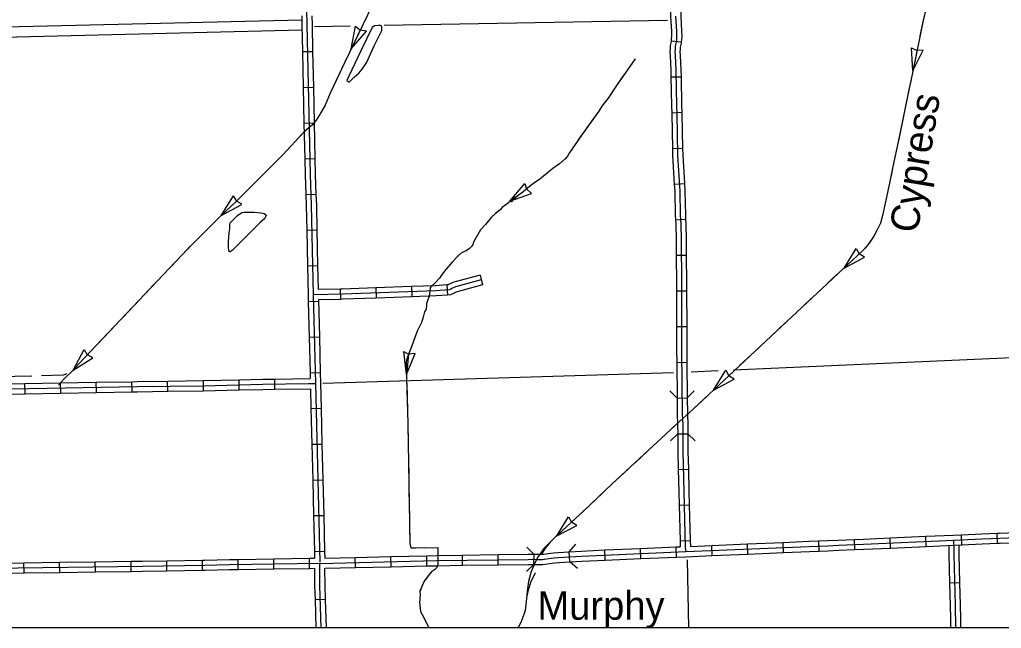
# Model space of a CAD drawing. Extents: x 1164457 to 1439835, y 1590918 to 1773502.
# Drawn here: x 1267982 to 1282506, y 1614462 to 1623464 of the extents above; entities that cross this region are included whole.
import ezdxf

# ---------------------------------------------------------------- set-up
doc = ezdxf.new("R2010")
doc.units = 0
for name, color, linetype in [('Level 32', 7, 'Continuous'), ('Level 35', 7, 'Continuous'), ('Level 38', 7, 'Continuous'), ('Level 43', 7, 'Continuous'), ('Level 45', 7, 'Continuous'), ('Level 46', 7, 'Continuous'), ('Level 5', 7, 'Continuous'), ('R_Draft', 7, 'Continuous')]:
    doc.layers.add(name, color=color, linetype=linetype)

msp = doc.modelspace()

# ---------------------------------------------------------------- linework, layer by layer
at = {"layer": 'Level 32'}
for p, q in [((1277621, 1623152), (1277770, 1623138)), ((1272167, 1622991), (1272317, 1622994)), ((1277618, 1622617), (1277767, 1622620)), ((1272178, 1622463), (1272328, 1622466)), ((1277629, 1622088), (1277779, 1622094)), ((1272189, 1621935), (1272339, 1621938)), ((1277639, 1621561), (1277789, 1621564)), ((1272200, 1621407), (1272350, 1621410)), ((1277667, 1621031), (1277816, 1621040)), ((1272216, 1620878), (1272366, 1620884)), ((1277685, 1620504), (1277834, 1620512)), ((1272230, 1620351), (1272380, 1620355)), ((1277695, 1619979), (1277845, 1619981)), ((1272241, 1619824), (1272391, 1619827)), ((1274793, 1619686), (1274832, 1619542)), ((1274303, 1619541), (1274313, 1619392)), ((1272723, 1619477), (1272727, 1619327)), ((1273250, 1619497), (1273255, 1619347)), ((1273777, 1619517), (1273783, 1619367)), ((1277700, 1619452), (1277850, 1619452)), ((1272253, 1619296), (1272403, 1619299)), ((1277701, 1618924), (1277851, 1618924)), ((1272266, 1618768), (1272416, 1618771)), ((1277703, 1618395), (1277853, 1618397)), ((1272279, 1618240), (1272429, 1618244)), ((1268063, 1617931), (1268061, 1618081)), ((1268591, 1617941), (1268588, 1618091)), ((1269119, 1617951), (1269116, 1618101)), ((1269647, 1617960), (1269644, 1618110)), ((1270175, 1617968), (1270172, 1618118)), ((1270703, 1617976), (1270700, 1618126)), ((1271231, 1617988), (1271228, 1618138)), ((1271758, 1617998), (1271756, 1618148)), ((1277708, 1617868), (1277858, 1617869)), ((1272292, 1617712), (1272442, 1617716)), ((1277717, 1617340), (1277867, 1617341)), ((1272305, 1617184), (1272455, 1617188)), ((1277725, 1616811), (1277875, 1616814)), ((1272318, 1616656), (1272468, 1616660)), ((1277738, 1616283), (1277888, 1616287)), ((1272330, 1616129), (1272480, 1616132)), ((1277753, 1615755), (1277903, 1615759)), ((1279811, 1615604), (1279805, 1615754)), ((1280339, 1615627), (1280332, 1615777)), ((1280867, 1615650), (1280860, 1615800)), ((1281394, 1615674), (1281387, 1615824)), ((1281921, 1615697), (1281915, 1615847)), ((1282449, 1615721), (1282442, 1615870)), ((1272343, 1615601), (1272493, 1615604)), ((1276646, 1615471), (1276640, 1615621)), ((1277174, 1615493), (1277167, 1615643)), ((1277701, 1615516), (1277695, 1615666)), ((1278229, 1615538), (1278222, 1615688)), ((1278756, 1615560), (1278750, 1615710)), ((1279284, 1615582), (1279277, 1615732)), ((1270160, 1615312), (1270158, 1615462)), ((1270688, 1615321), (1270686, 1615471)), ((1271216, 1615332), (1271214, 1615482)), ((1271744, 1615341), (1271742, 1615491)), ((1272272, 1615349), (1272270, 1615499)), ((1272952, 1615361), (1272948, 1615510)), ((1273480, 1615373), (1273476, 1615523)), ((1274008, 1615386), (1274004, 1615536)), ((1274535, 1615395), (1274533, 1615545)), ((1275063, 1615402), (1275061, 1615552)), ((1275588, 1615408), (1275592, 1615558)), ((1276120, 1615445), (1276111, 1615595)), ((1268048, 1615281), (1268046, 1615431)), ((1268576, 1615289), (1268574, 1615439)), ((1269104, 1615296), (1269102, 1615446)), ((1269632, 1615304), (1269630, 1615454)), ((1272507, 1614890), (1272357, 1614886))]:
    msp.add_line(p, q, dxfattribs=at)
for points in [[(1271996, 1634077), (1272022, 1633288), (1272061, 1631361), (1272081, 1630906), (1272085, 1630603), (1272111, 1629377), (1272121, 1628670), (1272136, 1627664), (1272233, 1623389), (1272280, 1621173), (1272297, 1620719), (1272326, 1619394), (1272358, 1618084)], [(1277607, 1623670), (1277612, 1623513), (1277626, 1623289), (1277627, 1623228), (1277623, 1623178), (1277621, 1623152)], [(1277757, 1623674), (1277762, 1623520), (1277776, 1623294), (1277777, 1623223), (1277773, 1623165), (1277770, 1623138)], [(1272155, 1623519), (1272158, 1623388), (1272167, 1622991)], [(1272305, 1623522), (1272308, 1623391), (1272317, 1622994)], [(1277687, 1623516), (1277701, 1623292), (1277702, 1623226), (1277698, 1623172), (1277694, 1623129), (1277682, 1623070), (1277679, 1623029), (1277676, 1622990), (1277680, 1622935), (1277691, 1622714), (1277700, 1622190), (1277704, 1622069), (1277716, 1621458), (1277748, 1620929), (1277756, 1620575), (1277763, 1620446), (1277768, 1620203), (1277775, 1619560), (1277776, 1618568), (1277785, 1617629), (1277791, 1617477), (1277794, 1617075), (1277808, 1616485), (1277830, 1615655), (1277837, 1615597)], [(1277621, 1623152), (1277620, 1623140), (1277607, 1623080), (1277604, 1623034), (1277601, 1622990), (1277605, 1622931), (1277616, 1622712), (1277618, 1622617)], [(1277770, 1623138), (1277768, 1623118), (1277756, 1623059), (1277753, 1623023), (1277751, 1622990), (1277755, 1622940), (1277766, 1622717), (1277767, 1622620)], [(1272167, 1622991), (1272178, 1622463)], [(1272317, 1622994), (1272328, 1622466)], [(1277618, 1622617), (1277625, 1622188), (1277629, 1622088)], [(1277767, 1622620), (1277775, 1622192), (1277779, 1622094)], [(1272178, 1622463), (1272189, 1621935)], [(1272328, 1622466), (1272339, 1621938)], [(1277629, 1622088), (1277630, 1622066), (1277639, 1621561)], [(1277779, 1622094), (1277779, 1622071), (1277789, 1621564)], [(1272189, 1621935), (1272200, 1621407)], [(1272339, 1621938), (1272350, 1621410)], [(1277639, 1621561), (1277641, 1621455), (1277667, 1621031)], [(1277789, 1621564), (1277791, 1621461), (1277816, 1621040)], [(1272200, 1621407), (1272205, 1621171), (1272216, 1620878)], [(1272350, 1621410), (1272355, 1621175), (1272366, 1620884)], [(1277667, 1621031), (1277673, 1620926), (1277681, 1620572), (1277685, 1620504)], [(1277816, 1621040), (1277823, 1620932), (1277831, 1620578), (1277834, 1620512)], [(1272216, 1620878), (1272222, 1620717), (1272230, 1620351)], [(1272366, 1620884), (1272372, 1620722), (1272380, 1620355)], [(1277685, 1620504), (1277688, 1620443), (1277693, 1620201), (1277695, 1619979)], [(1277834, 1620512), (1277838, 1620449), (1277843, 1620204), (1277845, 1619981)], [(1272230, 1620351), (1272241, 1619824)], [(1272380, 1620355), (1272391, 1619827)], [(1277695, 1619979), (1277700, 1619559), (1277700, 1619452)], [(1277845, 1619981), (1277850, 1619560), (1277850, 1619452)], [(1272241, 1619824), (1272251, 1619393), (1272253, 1619296)], [(1272391, 1619827), (1272399, 1619471)], [(1274793, 1619686), (1274408, 1619583), (1274379, 1619572), (1274352, 1619558), (1274328, 1619546), (1274321, 1619542), (1274303, 1619541)], [(1274812, 1619614), (1274431, 1619512), (1274410, 1619503), (1274386, 1619491), (1274360, 1619478), (1274339, 1619469), (1274138, 1619455), (1272757, 1619403), (1272326, 1619394)], [(1274303, 1619541), (1274134, 1619530), (1273777, 1619517)], [(1274832, 1619542), (1274455, 1619440), (1274441, 1619435), (1274420, 1619424), (1274392, 1619410), (1274358, 1619395), (1274313, 1619392)], [(1272723, 1619477), (1272399, 1619471)], [(1273250, 1619497), (1272755, 1619478), (1272723, 1619477)], [(1273777, 1619517), (1273250, 1619497)], [(1274313, 1619392), (1274142, 1619380), (1273783, 1619367)], [(1277700, 1619452), (1277701, 1618924)], [(1277850, 1619452), (1277851, 1618924)], [(1272253, 1619296), (1272266, 1618768)], [(1272727, 1619327), (1272403, 1619321)], [(1272403, 1619321), (1272416, 1618771)], [(1273255, 1619347), (1272759, 1619328), (1272727, 1619327)], [(1273783, 1619367), (1273255, 1619347)], [(1277701, 1618924), (1277701, 1618567), (1277703, 1618395)], [(1277851, 1618924), (1277851, 1618568), (1277853, 1618397)], [(1272266, 1618768), (1272279, 1618240)], [(1272416, 1618771), (1272429, 1618244)], [(1277703, 1618395), (1277708, 1617868)], [(1277853, 1618397), (1277858, 1617869)], [(1272279, 1618240), (1272281, 1618156)], [(1272429, 1618244), (1272433, 1618086), (1272442, 1617716)], [(1267006, 1617987), (1267037, 1617987), (1267048, 1617988), (1269721, 1618037), (1270697, 1618051), (1271579, 1618071), (1272258, 1618081), (1272303, 1618082), (1272358, 1618084)], [(1267533, 1618072), (1268061, 1618081)], [(1268061, 1618081), (1268588, 1618091)], [(1268588, 1618091), (1269116, 1618101)], [(1269116, 1618101), (1269644, 1618110)], [(1269644, 1618110), (1269720, 1618112), (1270172, 1618118)], [(1270172, 1618118), (1270695, 1618126), (1270700, 1618126)], [(1270700, 1618126), (1271228, 1618138)], [(1271228, 1618138), (1271577, 1618146), (1271756, 1618148)], [(1271756, 1618148), (1272281, 1618156)], [(1272358, 1618084), (1272422, 1615441)], [(1267535, 1617922), (1268063, 1617931)], [(1268063, 1617931), (1268591, 1617941)], [(1268591, 1617941), (1269119, 1617951)], [(1269119, 1617951), (1269647, 1617960)], [(1269647, 1617960), (1269722, 1617962), (1270175, 1617968)], [(1270175, 1617968), (1270698, 1617976), (1270703, 1617976)], [(1270703, 1617976), (1271231, 1617988)], [(1271231, 1617988), (1271580, 1617996), (1271758, 1617998)], [(1271758, 1617998), (1272285, 1618006)], [(1272285, 1618006), (1272292, 1617712)], [(1277708, 1617868), (1277710, 1617627), (1277716, 1617475), (1277717, 1617340)], [(1277858, 1617869), (1277860, 1617631), (1277866, 1617479), (1277867, 1617341)], [(1272292, 1617712), (1272305, 1617184)], [(1272442, 1617716), (1272455, 1617188)], [(1277717, 1617340), (1277719, 1617074), (1277725, 1616811)], [(1277867, 1617341), (1277869, 1617076), (1277875, 1616814)], [(1272305, 1617184), (1272318, 1616656)], [(1272455, 1617188), (1272468, 1616660)], [(1277725, 1616811), (1277733, 1616483), (1277738, 1616283)], [(1277875, 1616814), (1277883, 1616487), (1277888, 1616287)], [(1272318, 1616656), (1272330, 1616129)], [(1272468, 1616660), (1272480, 1616132)], [(1277738, 1616283), (1277753, 1615755)], [(1277888, 1616287), (1277903, 1615759)], [(1272330, 1616129), (1272343, 1615601)], [(1272480, 1616132), (1272493, 1615604)], [(1272422, 1615423), (1274151, 1615464), (1275507, 1615482), (1275571, 1615483), (1275631, 1615482), (1275719, 1615482), (1275747, 1615485), (1275812, 1615493), (1275891, 1615503), (1275956, 1615510), (1276296, 1615531), (1277837, 1615597), (1279664, 1615674), (1279938, 1615684), (1280094, 1615691), (1280467, 1615707), (1281801, 1615767), (1282219, 1615785), (1282483, 1615797), (1282852, 1615809), (1282952, 1615815), (1283027, 1615821), (1283063, 1615827), (1283072, 1615830)], [(1277753, 1615755), (1277755, 1615668)], [(1277903, 1615759), (1277905, 1615675)], [(1279277, 1615732), (1279661, 1615749), (1279805, 1615754)], [(1279805, 1615754), (1279935, 1615759), (1280091, 1615766), (1280332, 1615777)], [(1280332, 1615777), (1280464, 1615782), (1280860, 1615800)], [(1280860, 1615800), (1281387, 1615824)], [(1281387, 1615824), (1281798, 1615842), (1281915, 1615847)], [(1281915, 1615847), (1282216, 1615860), (1282442, 1615870)], [(1282442, 1615870), (1282480, 1615872), (1282848, 1615884), (1282947, 1615890), (1282967, 1615892)], [(1272493, 1615604), (1272495, 1615500)], [(1276111, 1615595), (1276292, 1615606), (1276640, 1615621)], [(1276640, 1615621), (1277167, 1615643)], [(1277167, 1615643), (1277695, 1615666)], [(1277695, 1615666), (1277755, 1615668)], [(1277905, 1615675), (1278222, 1615688)], [(1278222, 1615688), (1278750, 1615710)], [(1278750, 1615710), (1279277, 1615732)], [(1279284, 1615582), (1279667, 1615599), (1279811, 1615604)], [(1279811, 1615604), (1279941, 1615609), (1280097, 1615617), (1280339, 1615627)], [(1280339, 1615627), (1280470, 1615632), (1280867, 1615650)], [(1280867, 1615650), (1281394, 1615674)], [(1281394, 1615674), (1281804, 1615692), (1281921, 1615697)], [(1281921, 1615697), (1282222, 1615711), (1282449, 1615721)], [(1282449, 1615721), (1282486, 1615722), (1282855, 1615734), (1282958, 1615740), (1282979, 1615742)], [(1269630, 1615454), (1269798, 1615456), (1270158, 1615462)], [(1270158, 1615462), (1270686, 1615471)], [(1270686, 1615471), (1270723, 1615472), (1271086, 1615480), (1271214, 1615482)], [(1271214, 1615482), (1271742, 1615491)], [(1271742, 1615491), (1272270, 1615499)], [(1272270, 1615499), (1272345, 1615501)], [(1272343, 1615601), (1272345, 1615501)], [(1272495, 1615500), (1272948, 1615510)], [(1272948, 1615510), (1273476, 1615523)], [(1273476, 1615523), (1274004, 1615536)], [(1274004, 1615536), (1274149, 1615539), (1274533, 1615545)], [(1274533, 1615545), (1275061, 1615552)], [(1275061, 1615552), (1275506, 1615557), (1275571, 1615559), (1275592, 1615558)], [(1275592, 1615558), (1275632, 1615557), (1275715, 1615557), (1275739, 1615560), (1275803, 1615568), (1275882, 1615578), (1275950, 1615585), (1276111, 1615595)], [(1276120, 1615445), (1276300, 1615456), (1276646, 1615471)], [(1276646, 1615471), (1277174, 1615493)], [(1277174, 1615493), (1277701, 1615516)], [(1277701, 1615516), (1277840, 1615522), (1278229, 1615538)], [(1278229, 1615538), (1278756, 1615560)], [(1278756, 1615560), (1279284, 1615582)], [(1267093, 1615243), (1267098, 1615269), (1267108, 1615291), (1267122, 1615310), (1267156, 1615336), (1267175, 1615342), (1267215, 1615345), (1269799, 1615381), (1270725, 1615397), (1271087, 1615405), (1272422, 1615427)], [(1267518, 1615424), (1268046, 1615431)], [(1268046, 1615431), (1268574, 1615439)], [(1268574, 1615439), (1269102, 1615446)], [(1269102, 1615446), (1269630, 1615454)], [(1269632, 1615304), (1269800, 1615306), (1270160, 1615312)], [(1270160, 1615312), (1270688, 1615321)], [(1270688, 1615321), (1270726, 1615322), (1271089, 1615330), (1271216, 1615332)], [(1271216, 1615332), (1271744, 1615341)], [(1271744, 1615341), (1272272, 1615349)], [(1272272, 1615349), (1272348, 1615351)], [(1272357, 1614886), (1272350, 1615095), (1272348, 1615351)], [(1272445, 1614471), (1272425, 1615096), (1272422, 1615417)], [(1272498, 1615350), (1272952, 1615361)], [(1272507, 1614890), (1272500, 1615098), (1272498, 1615350)], [(1272952, 1615361), (1273480, 1615373)], [(1273480, 1615373), (1274008, 1615386)], [(1274008, 1615386), (1274152, 1615389), (1274535, 1615395)], [(1274535, 1615395), (1275063, 1615402)], [(1275063, 1615402), (1275508, 1615407), (1275570, 1615408), (1275588, 1615408)], [(1275588, 1615408), (1275630, 1615407), (1275724, 1615407), (1275756, 1615411), (1275822, 1615419), (1275900, 1615429), (1275962, 1615436), (1276120, 1615445)], [(1267520, 1615274), (1268048, 1615281)], [(1268048, 1615281), (1268576, 1615289)], [(1268576, 1615289), (1269104, 1615296)], [(1269104, 1615296), (1269632, 1615304)], [(1272369, 1614471), (1272357, 1614886)], [(1272520, 1614471), (1272507, 1614890)]]:
    msp.add_lwpolyline(points, dxfattribs=at)
at = {"layer": 'Level 35'}
for points in [[(1273292, 1623378), (1273230, 1623375), (1273199, 1623347), (1273029, 1623004), (1272853, 1622626), (1272825, 1622564), (1272850, 1622546), (1272862, 1622543), (1272875, 1622558)], [(1272875, 1622558), (1272934, 1622620), (1273002, 1622673), (1273051, 1622734), (1273113, 1622824), (1273227, 1623075), (1273339, 1623304), (1273342, 1623347), (1273342, 1623366), (1273320, 1623378), (1273292, 1623378)], [(1271072, 1620184), (1271083, 1620311), (1271091, 1620371), (1271091, 1620414), (1271091, 1620426), (1271091, 1620441), (1271098, 1620459), (1271204, 1620567), (1271269, 1620612), (1271298, 1620619), (1271323, 1620619), (1271366, 1620619), (1271452, 1620617)], [(1271452, 1620617), (1271505, 1620613), (1271552, 1620605), (1271599, 1620597), (1271618, 1620583), (1271627, 1620572), (1271627, 1620563), (1271626, 1620559), (1271604, 1620520), (1271540, 1620462), (1271330, 1620252), (1271126, 1620049), (1271099, 1620028), (1271087, 1620027), (1271076, 1620053), (1271074, 1620095), (1271072, 1620184)], [(1275342, 1614471), (1275343, 1614474), (1275348, 1614479), (1275358, 1614476), (1275359, 1614471)]]:
    msp.add_lwpolyline(points, dxfattribs=at)
at = {"layer": 'Level 38'}
for points in [[(1277708, 1617868), (1277601, 1617973)], [(1277963, 1617976), (1277858, 1617869)], [(1277612, 1617233), (1277717, 1617340)], [(1277867, 1617341), (1277974, 1617236)], [(1275484, 1615665), (1275590, 1615558)], [(1276111, 1615595), (1276210, 1615708)], [(1275589, 1615408), (1275483, 1615302)], [(1276233, 1615346), (1276120, 1615445)]]:
    msp.add_lwpolyline(points, dxfattribs=at)
at = {"layer": 'Level 43'}
for p, q in [((1272888, 1623032), (1272951, 1623370)), ((1272951, 1623370), (1273021, 1623310)), ((1273112, 1623293), (1273022, 1623310)), ((1272888, 1623032), (1273112, 1623293)), ((1281197, 1622706), (1281176, 1623048)), ((1281176, 1623048), (1281258, 1623008)), ((1281197, 1622706), (1281350, 1623013)), ((1281350, 1623013), (1281259, 1623007)), ((1275232, 1620781), (1275456, 1621041)), ((1275456, 1621041), (1275481, 1620962)), ((1270965, 1620567), (1271145, 1620860)), ((1271143, 1620858), (1271189, 1620779)), ((1275232, 1620781), (1275556, 1620895)), ((1275556, 1620895), (1275482, 1620961)), ((1270965, 1620567), (1271267, 1620730)), ((1271269, 1620733), (1271189, 1620778)), ((1280179, 1619787), (1280359, 1620080)), ((1280359, 1620080), (1280402, 1620000)), ((1280481, 1619951), (1280403, 1619999)), ((1280179, 1619787), (1280481, 1619951)), ((1268773, 1618281), (1268935, 1618584)), ((1268935, 1618584), (1268983, 1618506)), ((1273668, 1618555), (1273735, 1618518)), ((1273704, 1618216), (1273668, 1618555)), ((1273704, 1618216), (1273834, 1618527)), ((1273834, 1618527), (1273736, 1618518)), ((1268773, 1618281), (1269064, 1618462)), ((1269064, 1618462), (1268984, 1618505)), ((1278248, 1617987), (1278429, 1618279)), ((1278429, 1618279), (1278472, 1618198)), ((1278248, 1617987), (1278551, 1618149)), ((1278551, 1618149), (1278473, 1618197))]:
    msp.add_line(p, q, dxfattribs=at)
for points in [[(1273427, 1625768), (1273369, 1624697), (1273340, 1624158), (1273338, 1624081), (1273332, 1624008), (1273323, 1623938), (1273299, 1623894), (1273279, 1623849), (1273242, 1623781), (1273126, 1623529), (1272794, 1622836), (1272576, 1622375), (1272502, 1622200), (1272422, 1622059), (1272368, 1621979), (1272311, 1621906), (1272264, 1621868), (1272186, 1621801), (1271874, 1621464), (1271184, 1620774), (1270944, 1620547)], [(1281389, 1623609), (1281383, 1623591), (1281354, 1623477), (1281302, 1623223)], [(1281354, 1623477), (1281191, 1622676), (1281116, 1622326), (1280978, 1621657), (1280899, 1621290), (1280856, 1621072), (1280808, 1620837), (1280747, 1620566), (1280718, 1620455), (1280668, 1620354), (1280617, 1620263), (1280546, 1620152), (1280480, 1620075)], [(1273059, 1623389), (1272888, 1623032)], [(1281276, 1623094), (1281197, 1622706)], [(1272831, 1622913), (1272794, 1622836), (1272746, 1622734)], [(1277088, 1622884), (1276801, 1622476), (1276687, 1622301), (1276595, 1622185), (1276549, 1622112), (1276297, 1621761), (1276202, 1621620), (1276114, 1621489), (1276088, 1621446), (1276052, 1621408), (1275971, 1621332), (1275871, 1621261), (1275784, 1621196), (1275676, 1621107), (1275583, 1621042), (1275500, 1620978), (1275425, 1620913), (1275357, 1620866), (1275291, 1620811), (1275258, 1620789)], [(1277088, 1622884), (1276974, 1622722)], [(1272746, 1622734), (1272661, 1622555)], [(1276898, 1622614), (1276801, 1622476), (1276687, 1622301), (1276676, 1622286)], [(1281169, 1622577), (1281128, 1622383)], [(1272605, 1622436), (1272576, 1622375), (1272502, 1622200), (1272434, 1622080)], [(1281128, 1622383), (1281116, 1622326), (1281088, 1622189)], [(1276594, 1622183), (1276549, 1622112), (1276367, 1621858)], [(1281061, 1622060), (1280982, 1621672)], [(1272361, 1621970), (1272339, 1621942)], [(1272192, 1621807), (1272083, 1621690)], [(1276291, 1621751), (1276202, 1621620), (1276114, 1621489), (1276088, 1621446), (1276067, 1621424)], [(1271993, 1621593), (1271874, 1621464), (1271718, 1621308)], [(1280954, 1621543), (1280899, 1621290), (1280873, 1621155)], [(1275972, 1621333), (1275971, 1621332), (1275871, 1621261), (1275784, 1621196), (1275676, 1621107), (1275657, 1621093)], [(1271624, 1621215), (1271345, 1620935)], [(1275550, 1621016), (1275500, 1620978), (1275425, 1620913), (1275357, 1620866), (1275232, 1620781)], [(1280847, 1621026), (1280808, 1620837), (1280763, 1620639)], [(1271251, 1620841), (1271184, 1620774), (1270965, 1620567)], [(1275275, 1620764), (1275258, 1620789), (1275177, 1620724), (1275123, 1620685), (1275089, 1620651), (1275045, 1620615), (1274963, 1620543), (1274876, 1620437), (1274798, 1620354), (1274706, 1620195), (1274692, 1620160), (1274688, 1620137), (1274670, 1620116), (1274630, 1620073), (1274594, 1620048), (1274556, 1620028), (1274520, 1620014), (1274462, 1619963), (1274382, 1619878), (1274288, 1619771), (1274233, 1619699), (1274192, 1619641), (1274124, 1619569), (1274068, 1619517), (1274055, 1619496), (1274048, 1619408), (1274039, 1619368), (1274025, 1619336), (1274003, 1619268), (1274003, 1619243), (1273994, 1619181), (1273971, 1619142), (1273945, 1619046), (1273928, 1618986), (1273862, 1618856), (1273801, 1618682), (1273708, 1618449), (1273701, 1618399), (1273702, 1618319), (1273725, 1617498), (1273755, 1615716)], [(1275181, 1620727), (1275177, 1620724), (1275123, 1620685), (1275089, 1620651), (1275045, 1620615), (1275029, 1620601)], [(1270944, 1620547), (1270466, 1620071), (1269115, 1618646), (1268854, 1618367), (1268765, 1618272), (1268637, 1618145), (1268557, 1618058)], [(1275029, 1620601), (1274963, 1620543), (1274893, 1620458)], [(1270871, 1620475), (1270731, 1620335)], [(1280732, 1620511), (1280718, 1620455), (1280668, 1620354), (1280617, 1620263), (1280552, 1620161)], [(1270731, 1620335), (1270591, 1620195)], [(1274804, 1620361), (1274798, 1620354), (1274706, 1620195), (1274692, 1620160), (1274688, 1620137), (1274670, 1620116), (1274630, 1620073), (1274594, 1620048), (1274583, 1620042)], [(1270497, 1620102), (1270466, 1620071), (1270224, 1619815)], [(1274473, 1619972), (1274462, 1619963), (1274382, 1619878), (1274288, 1619771), (1274233, 1619699), (1274214, 1619673)], [(1280480, 1620075), (1280459, 1620053), (1280220, 1619826), (1280101, 1619722), (1279927, 1619557), (1279565, 1619218), (1279101, 1618784), (1278478, 1618202), (1277888, 1617650), (1277745, 1617522), (1276755, 1616605), (1276327, 1616198), (1275896, 1615800), (1275737, 1615645), (1275643, 1615512), (1275597, 1615416), (1275545, 1615288), (1275511, 1615157), (1275489, 1615011), (1275475, 1614854), (1275467, 1614768), (1275461, 1614728), (1275441, 1614666), (1275397, 1614547), (1275358, 1614476)], [(1280466, 1620060), (1280459, 1620053), (1280220, 1619826), (1280178, 1619789)], [(1270133, 1619720), (1269861, 1619432)], [(1280079, 1619701), (1279935, 1619565)], [(1274128, 1619574), (1274124, 1619569), (1274080, 1619528)], [(1279935, 1619565), (1279927, 1619557), (1279791, 1619430)], [(1269770, 1619337), (1269497, 1619049)], [(1274042, 1619377), (1274025, 1619336), (1274003, 1619268), (1274003, 1619243), (1273999, 1619215)], [(1279694, 1619340), (1279565, 1619218), (1279405, 1619069)], [(1273957, 1619091), (1273945, 1619046), (1273928, 1618986), (1273862, 1618856), (1273815, 1618723)], [(1269406, 1618953), (1269134, 1618666)], [(1279309, 1618979), (1279101, 1618784), (1279020, 1618708)], [(1269044, 1618570), (1268854, 1618367), (1268773, 1618280)], [(1273768, 1618600), (1273736, 1618518), (1273716, 1618311), (1273705, 1618216)], [(1278923, 1618618), (1278634, 1618348)], [(1268682, 1618224), (1268626, 1618204), (1268306, 1618197)], [(1278537, 1618258), (1278478, 1618202), (1278248, 1617987)], [(1268161, 1618194), (1267662, 1618183)], [(1273709, 1618084), (1273714, 1617886)], [(1273714, 1617886), (1273720, 1617688)], [(1278152, 1617897), (1277888, 1617650), (1277862, 1617627)], [(1273723, 1617556), (1273725, 1617498), (1273731, 1617160)], [(1277716, 1617496), (1277618, 1617405)], [(1277618, 1617405), (1277473, 1617270)], [(1277376, 1617180), (1277086, 1616911)], [(1273733, 1617029), (1273740, 1616633)], [(1276989, 1616822), (1276755, 1616605), (1276699, 1616552)], [(1273742, 1616501), (1273749, 1616105)], [(1276603, 1616461), (1276327, 1616198), (1276316, 1616188)], [(1275929, 1615830), (1276100, 1616110), (1276145, 1616030)], [(1276219, 1616099), (1275929, 1615830)], [(1273751, 1615973), (1273755, 1615716), (1273755, 1615716), (1273769, 1615652), (1273843, 1615653)], [(1275929, 1615830), (1276224, 1615983), (1276145, 1616030)], [(1273755, 1615716), (1273769, 1615652), (1274168, 1615656), (1274167, 1615404), (1274154, 1615364), (1274120, 1615328), (1274073, 1615297), (1274045, 1615265), (1273969, 1615159), (1273934, 1615082), (1273905, 1615011), (1273906, 1614963), (1273899, 1614846), (1273913, 1614712), (1273962, 1614623), (1274035, 1614471)], [(1273975, 1615654), (1274168, 1615656), (1274168, 1615540)], [(1275833, 1615739), (1275748, 1615635), (1275705, 1615557)], [(1274126, 1615334), (1274120, 1615328), (1274073, 1615297), (1274045, 1615265), (1273992, 1615192)], [(1273992, 1615192), (1273969, 1615159), (1273934, 1615082), (1273906, 1615014)], [(1275613, 1615283), (1275605, 1615271), (1275546, 1615150), (1275529, 1615104)], [(1275529, 1615104), (1275501, 1615009), (1275480, 1614912)], [(1273901, 1614883), (1273899, 1614846), (1273913, 1614712), (1273962, 1614623), (1274015, 1614512)], [(1275468, 1614780), (1275467, 1614768), (1275461, 1614728), (1275441, 1614666), (1275397, 1614547), (1275358, 1614476)]]:
    msp.add_lwpolyline(points, dxfattribs=at)
at = {"layer": 'Level 45'}
msp.add_line((1281893, 1615136), (1281743, 1615132), dxfattribs=at)
for points in [[(1281833, 1614471), (1281826, 1614806), (1281808, 1615555), (1281808, 1615634), (1281801, 1615767)], [(1281743, 1615132), (1281733, 1615554), (1281733, 1615689)], [(1281893, 1615136), (1281883, 1615556), (1281883, 1615635), (1281880, 1615696)], [(1281756, 1614604), (1281751, 1614804), (1281743, 1615132)], [(1281906, 1614608), (1281901, 1614808), (1281893, 1615136)], [(1281758, 1614471), (1281756, 1614604)], [(1281908, 1614471), (1281906, 1614608)]]:
    msp.add_lwpolyline(points, dxfattribs=at)
at = {"layer": 'Level 46'}
for points in [[(1266923, 1623336), (1272157, 1623463)], [(1266928, 1623186), (1272160, 1623313)]]:
    msp.add_lwpolyline(points, dxfattribs=at)
at = {"layer": 'Level 5'}
for points in [[(1273376, 1623381), (1277568, 1623455)], [(1272344, 1623362), (1272874, 1623372)], [(1282999, 1618479), (1278541, 1618280)], [(1277654, 1618242), (1272469, 1618085)], [(1278316, 1618270), (1277917, 1618252)], [(1277884, 1614471), (1277860, 1615475)]]:
    msp.add_lwpolyline(points, dxfattribs=at)
at = {"layer": 'R_Draft'}
msp.add_lwpolyline([(1246398, 1678582), (1349820, 1678582), (1349820, 1614471), (1246398, 1614471)], close=True, dxfattribs=at)

# ---------------------------------------------------------------- texts
at = {"layer": 'Level 35'}
msp.add_text('Murphy', height=422, dxfattribs=at).set_placement((1275642, 1614589))
at = {"layer": 'Level 43'}
msp.add_text('Cypress', height=422, rotation=80.609, dxfattribs=at).set_placement((1281264, 1620293))

doc.saveas('drawing.dxf')
